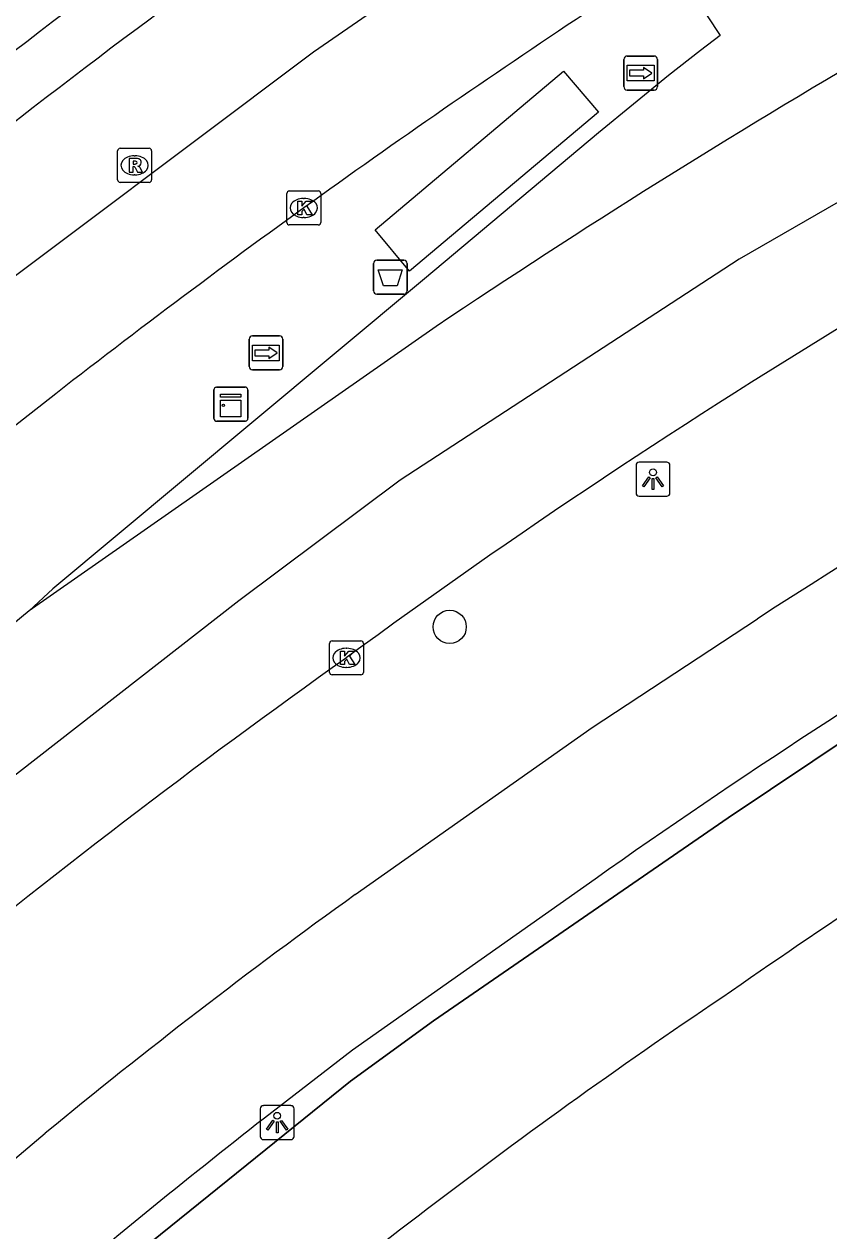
# Model space of a CAD drawing. Extents: x 156414 to 157775, y 382335 to 383765.
# Drawn here: x 157475.18 to 157498.84, y 382939.42 to 382974.86 of the extents above; entities that cross this region are included whole.
import ezdxf

# ---------------------------------------------------------------- set-up
doc = ezdxf.new("R2010")
doc.units = 0
for name, color, linetype in [('IMGEO_Afvalbak', 7, 'Continuous'), ('IMGEO_Berm_onverhard', 7, 'Continuous'), ('IMGEO_Boom', 7, 'Continuous'), ('IMGEO_Fietspad_gesloten', 7, 'Continuous'), ('IMGEO_Hek', 7, 'Continuous'), ('IMGEO_Kast', 7, 'Continuous'), ('IMGEO_Kolk', 7, 'Continuous'), ('IMGEO_Lichtpunt', 7, 'Continuous'), ('IMGEO_OVBaan_gesloten', 7, 'Continuous'), ('IMGEO_Rijbaan_regionaal_gesloten', 7, 'Continuous'), ('IMGEO_Rioolput', 7, 'Continuous'), ('IMGEO_Voetpad_open', 7, 'Continuous'), ('IMGEO_Wegwijzer', 7, 'Continuous')]:
    doc.layers.add(name, color=color, linetype=linetype)

msp = doc.modelspace()

# ---------------------------------------------------------------- linework, layer by layer
at = {"layer": 'IMGEO_Afvalbak'}
for p, q in [((157485.55, 382967.932), (157486.34, 382967.932)), ((157486.34, 382967.932), (157485.55, 382967.932)), ((157485.45, 382967.032), (157485.45, 382967.832)), ((157485.45, 382967.832), (157485.45, 382967.032)), ((157486.44, 382967.832), (157486.44, 382967.032)), ((157486.44, 382967.032), (157486.44, 382967.832)), ((157486.34, 382966.932), (157485.55, 382966.932)), ((157485.55, 382966.932), (157486.34, 382966.932))]:
    msp.add_line(p, q, dxfattribs=at)
msp.add_lwpolyline([(157485.593, 382967.646), (157486.297, 382967.646), (157486.148, 382967.176), (157485.742, 382967.176), (157485.593, 382967.646)], dxfattribs=at)
for centre, start, end in [((157485.55, 382967.832), 90, 180), ((157485.55, 382967.832), 90, 180), ((157486.34, 382967.832), 0, 90), ((157486.34, 382967.832), 360, 90), ((157485.55, 382967.032), 180, 270), ((157485.55, 382967.032), 180, 270), ((157486.34, 382967.032), 270, 0), ((157486.34, 382967.032), 270, 0)]:
    msp.add_arc(centre, 0.1, start, end, dxfattribs=at)
at = {"layer": 'IMGEO_Berm_onverhard'}
msp.add_lwpolyline([(157475.762, 382936.595), (157476.142, 382936.854), (157484.772, 382943.814), (157487.22, 382945.582), (157495.88, 382951.547), (157502.127, 382955.733)], dxfattribs=at)
at = {"layer": 'IMGEO_Boom'}
msp.add_circle((157487.692, 382957.159), 0.489, dxfattribs=at)
at = {"layer": 'IMGEO_Fietspad_gesloten'}
for points in [[(157484.916, 382949.296), (157491.883, 382954.199), (157496.739, 382957.397)], [(157491.965, 382949.752), (157484.833, 382944.729), (157482.246, 382942.728)], [(157473.056, 382939.978), (157475.804, 382942.285)]]:
    msp.add_lwpolyline(points, dxfattribs=at)
for centre, radius, start, end in [((157631.361, 382747.868), 249.049, 118.1341, 122.72062), ((157607.332, 382786.484), 199.915, 120.79091, 125.24539), ((157586.162, 382808.283), 173.595, 125.67791, 129.47325), ((157612.934, 382775.392), 212.322, 127.98949, 130.38891)]:
    msp.add_arc(centre, radius, start, end, dxfattribs=at)
at = {"layer": 'IMGEO_Hek'}
msp.add_lwpolyline([(157502.127, 382955.733), (157495.88, 382951.547), (157487.22, 382945.582), (157484.772, 382943.814), (157476.142, 382936.854)], dxfattribs=at)
at = {"layer": 'IMGEO_Kast'}
for p, q in [((157480.76, 382963.276), (157480.76, 382964.117)), ((157480.76, 382964.117), (157480.76, 382963.276)), ((157480.835, 382964.201), (157481.676, 382964.201)), ((157481.676, 382964.201), (157480.835, 382964.201)), ((157481.76, 382964.126), (157481.76, 382963.285)), ((157481.76, 382963.285), (157481.76, 382964.126)), ((157481.685, 382963.201), (157480.844, 382963.201)), ((157480.844, 382963.201), (157481.685, 382963.201))]:
    msp.add_line(p, q, dxfattribs=at)
for points in [[(157480.955, 382963.991), (157481.555, 382963.991), (157481.555, 382963.906), (157480.955, 382963.906), (157480.955, 382963.991)], [(157480.955, 382963.816), (157481.555, 382963.816), (157481.555, 382963.327), (157480.955, 382963.327), (157480.955, 382963.816)]]:
    msp.add_lwpolyline(points, dxfattribs=at)
msp.add_circle((157481.039, 382963.665), 0.0377, dxfattribs=at)
for centre, start, end in [((157480.838, 382964.123), 92.4484, 184.2845), ((157480.838, 382964.123), 92.4484, 184.2845), ((157481.682, 382964.123), 2.4484, 94.2845), ((157481.682, 382964.123), 2.4484, 94.2845), ((157480.838, 382963.279), 182.4484, 274.2845), ((157480.838, 382963.279), 182.4484, 274.2845), ((157481.682, 382963.279), 272.4484, 4.2845), ((157481.682, 382963.279), 272.4484, 4.2845)]:
    msp.add_arc(centre, 0.0779, start, end, dxfattribs=at)
at = {"layer": 'IMGEO_Kolk'}
for p, q in [((157482.903, 382969.038), (157482.903, 382969.89)), ((157482.978, 382969.964), (157483.83, 382969.964)), ((157483.391, 382969.744), (157483.416, 382969.744)), ((157483.904, 382969.89), (157483.904, 382969.038)), ((157483.414, 382969.184), (157483.389, 382969.184)), ((157483.83, 382968.964), (157482.978, 382968.964)), ((157484.158, 382955.823), (157484.158, 382956.675)), ((157484.233, 382956.749), (157485.085, 382956.749)), ((157485.159, 382956.675), (157485.159, 382955.823)), ((157484.646, 382956.529), (157484.671, 382956.529)), ((157484.669, 382955.969), (157484.644, 382955.969)), ((157485.085, 382955.749), (157484.233, 382955.749))]:
    msp.add_line(p, q, dxfattribs=at)
for points in [[(157482.903, 382969.038), (157482.903, 382969.89)], [(157482.978, 382969.964), (157483.83, 382969.964)], [(157483.904, 382969.89), (157483.904, 382969.038)], [(157483.224, 382969.664), (157483.347, 382969.664), (157483.347, 382969.513), (157483.477, 382969.664), (157483.641, 382969.664), (157483.495, 382969.513), (157483.648, 382969.264), (157483.496, 382969.264), (157483.411, 382969.428), (157483.347, 382969.361), (157483.347, 382969.264), (157483.224, 382969.264), (157483.224, 382969.664)], [(157483.83, 382968.964), (157482.978, 382968.964)], [(157484.158, 382955.823), (157484.158, 382956.675)], [(157484.233, 382956.749), (157485.085, 382956.749)], [(157485.159, 382956.675), (157485.159, 382955.823)], [(157484.479, 382956.449), (157484.602, 382956.449), (157484.602, 382956.298), (157484.732, 382956.449), (157484.896, 382956.449), (157484.75, 382956.298), (157484.903, 382956.049), (157484.751, 382956.049), (157484.666, 382956.213), (157484.602, 382956.146), (157484.602, 382956.049), (157484.479, 382956.049), (157484.479, 382956.449)], [(157485.085, 382955.749), (157484.233, 382955.749)]]:
    msp.add_lwpolyline(points, dxfattribs=at)
for centre, start, end in [((157482.98, 382969.888), 91.552, 178.448), ((157482.98, 382969.888), 91.552, 178.448), ((157483.828, 382969.888), 1.552, 88.448), ((157483.828, 382969.888), 1.552, 88.448), ((157482.98, 382969.04), 181.552, 268.448), ((157482.98, 382969.04), 181.552, 268.448), ((157483.828, 382969.04), 271.552, 358.448), ((157483.828, 382969.04), 271.552, 358.448), ((157484.235, 382956.673), 91.552, 178.448), ((157484.235, 382956.673), 91.552, 178.448), ((157485.083, 382956.673), 1.552, 88.448), ((157485.083, 382956.673), 1.552, 88.448), ((157484.235, 382955.825), 181.552, 268.448), ((157484.235, 382955.825), 181.552, 268.448), ((157485.083, 382955.825), 271.552, 358.448), ((157485.083, 382955.825), 271.552, 358.448)]:
    msp.add_arc(centre, 0.0765, start, end, dxfattribs=at)
for centre, major_axis, ratio, start_param, end_param in [((157483.39, 382969.464), (-0.387, 0.002), 0.722429, 4.712389, 7.853982), ((157483.415, 382969.464), (-0.39, 0.002), 0.717154, 1.570796, 4.712389), ((157484.645, 382956.249), (-0.387, 0.002), 0.722429, 4.712389, 7.853982), ((157484.67, 382956.249), (-0.39, 0.002), 0.717154, 1.570796, 4.712389)]:
    msp.add_ellipse(centre, major_axis=major_axis, ratio=ratio, start_param=start_param, end_param=end_param, dxfattribs=at)
at = {"layer": 'IMGEO_Lichtpunt'}
for p, q in [((157493.171, 382961.9), (157493.171, 382961.093)), ((157493.171, 382961.9), (157493.171, 382961.093)), ((157494.073, 382961.995), (157493.265, 382961.995)), ((157494.073, 382961.995), (157493.265, 382961.995)), ((157494.167, 382961.093), (157494.167, 382961.9)), ((157494.167, 382961.093), (157494.167, 382961.9)), ((157493.265, 382960.999), (157494.073, 382960.999)), ((157493.265, 382960.999), (157494.073, 382960.999)), ((157482.123, 382943), (157482.123, 382942.193)), ((157482.123, 382943), (157482.123, 382942.193)), ((157483.025, 382943.095), (157482.217, 382943.095)), ((157483.025, 382943.095), (157482.217, 382943.095)), ((157483.119, 382942.193), (157483.119, 382943)), ((157483.119, 382942.193), (157483.119, 382943)), ((157482.217, 382942.099), (157483.025, 382942.099)), ((157482.217, 382942.099), (157483.025, 382942.099))]:
    msp.add_line(p, q, dxfattribs=at)
for points in [[(157493.545, 382961.564), (157493.584, 382961.536), (157493.396, 382961.274), (157493.358, 382961.301), (157493.545, 382961.564)], [(157493.757, 382961.536), (157493.795, 382961.563), (157493.982, 382961.301), (157493.943, 382961.273), (157493.757, 382961.536)], [(157493.647, 382961.516), (157493.694, 382961.516), (157493.694, 382961.194), (157493.647, 382961.194), (157493.647, 382961.516)], [(157482.497, 382942.664), (157482.536, 382942.636), (157482.348, 382942.374), (157482.31, 382942.401), (157482.497, 382942.664)], [(157482.599, 382942.616), (157482.646, 382942.616), (157482.646, 382942.294), (157482.599, 382942.294), (157482.599, 382942.616)], [(157482.709, 382942.636), (157482.747, 382942.663), (157482.934, 382942.401), (157482.895, 382942.373), (157482.709, 382942.636)]]:
    msp.add_lwpolyline(points, dxfattribs=at)
for centre in [(157493.67, 382961.698), (157482.622, 382942.798)]:
    msp.add_circle(centre, 0.0994, dxfattribs=at)
for centre, start, end in [((157493.265, 382961.9), 90, 180), ((157493.265, 382961.9), 90, 180), ((157494.073, 382961.9), 0, 90), ((157494.073, 382961.9), 0, 90), ((157493.265, 382961.093), 180, 270), ((157493.265, 382961.093), 180, 270), ((157494.073, 382961.093), 270, 0), ((157494.073, 382961.093), 270, 360), ((157482.217, 382943), 90, 180), ((157482.217, 382943), 90, 180), ((157483.025, 382943), 0, 90), ((157483.025, 382943), 0, 90), ((157482.217, 382942.193), 180, 270), ((157482.217, 382942.193), 180, 270), ((157483.025, 382942.193), 270, 0), ((157483.025, 382942.193), 270, 360)]:
    msp.add_arc(centre, 0.0946, start, end, dxfattribs=at)
at = {"layer": 'IMGEO_OVBaan_gesloten'}
for points in [[(157461.496, 382956.678), (157473.023, 382966.064), (157483.691, 382974.052), (157489.842, 382978.298), (157496.677, 382982.756)], [(157476.112, 382964.007), (157469.762, 382959.04), (157463.622, 382954.012)]]:
    msp.add_lwpolyline(points, dxfattribs=at)
for centre, radius, start, end in [((157656.501, 382736.942), 297.029, 122.11342, 128.017), ((157631.049, 382764.568), 252.55, 123.28213, 127.84228)]:
    msp.add_arc(centre, radius, start, end, dxfattribs=at)
at = {"layer": 'IMGEO_Rijbaan_regionaal_gesloten'}
for points in [[(157692.51, 383056.437), (157656.81, 383043.081), (157650.994, 383040.969), (157624.255, 383029.843), (157608.988, 383022.848), (157591.111, 383014.656), (157573.149, 383006.118), (157531.64, 382986.387), (157512.834, 382977.537), (157496.205, 382967.961), (157486.232, 382961.464), (157481.497, 382957.924), (157467.831, 382947.289)], [(157487.297, 382965.984), (157475.326, 382957.632)], [(157475.326, 382957.632), (157466.576, 382950.401)]]:
    msp.add_lwpolyline(points, dxfattribs=at)
for centre, radius, start, end in [((157647.647, 382750.544), 282.501, 121.99136, 128.187), ((157621.056, 382766.875), 239.866, 120.18868, 123.8926), ((157606.271, 382790.093), 205.91, 121.07133, 126.20191), ((157618.695, 382767.573), 231.443, 125.39092, 129.41946)]:
    msp.add_arc(centre, radius, start, end, dxfattribs=at)
at = {"layer": 'IMGEO_Rioolput'}
for p, q in [((157477.929, 382970.29), (157477.929, 382971.142)), ((157478.004, 382971.216), (157478.856, 382971.216)), ((157478.93, 382971.142), (157478.93, 382970.29)), ((157478.417, 382970.996), (157478.442, 382970.996)), ((157478.44, 382970.436), (157478.415, 382970.436)), ((157478.856, 382970.216), (157478.004, 382970.216))]:
    msp.add_line(p, q, dxfattribs=at)
for points in [[(157477.929, 382970.29), (157477.929, 382971.142)], [(157478.004, 382971.216), (157478.856, 382971.216)], [(157478.93, 382971.142), (157478.93, 382970.29)], [(157478.518, 382970.914), (157478.266, 382970.916), (157478.266, 382970.516)], [(157478.444, 382970.835), (157478.39, 382970.835), (157478.39, 382970.754)], [(157478.266, 382970.516), (157478.39, 382970.516), (157478.39, 382970.678), (157478.401, 382970.678)], [(157478.39, 382970.754), (157478.442, 382970.754)], [(157478.448, 382970.649), (157478.519, 382970.516), (157478.659, 382970.516), (157478.594, 382970.642)], [(157478.856, 382970.216), (157478.004, 382970.216)]]:
    msp.add_lwpolyline(points, dxfattribs=at)
for centre, radius, start, end in [((157478.006, 382971.14), 0.0765, 91.552, 178.448), ((157478.006, 382971.14), 0.0765, 91.552, 178.448), ((157478.854, 382971.14), 0.0765, 1.552, 88.448), ((157478.854, 382971.14), 0.0765, 1.552, 88.448), ((157478.45, 382970.739), 0.0964, 77.0061, 93.1865), ((157478.464, 382970.796), 0.0378, 276.6634, 79.6772), ((157478.517, 382970.804), 0.109, 350.3612, 89.416), ((157478.515, 382970.804), 0.112, 277.5842, 350.9817), ((157478.4, 382970.625), 0.0533, 26.0293, 88.6989), ((157478.426, 382970.943), 0.19, 274.7715, 282.9687), ((157478.499, 382970.589), 0.108, 29.5134, 73.7905), ((157478.006, 382970.292), 0.0765, 181.552, 268.448), ((157478.006, 382970.292), 0.0765, 181.552, 268.448), ((157478.854, 382970.292), 0.0765, 271.552, 358.448), ((157478.854, 382970.292), 0.0765, 271.552, 358.448)]:
    msp.add_arc(centre, radius, start, end, dxfattribs=at)
for centre, major_axis, ratio, start_param, end_param in [((157478.416, 382970.716), (-0.387, 0.002), 0.722429, 4.712389, 7.853982), ((157478.441, 382970.716), (-0.39, 0.002), 0.717154, 1.570796, 4.712389)]:
    msp.add_ellipse(centre, major_axis=major_axis, ratio=ratio, start_param=start_param, end_param=end_param, dxfattribs=at)
at = {"layer": 'IMGEO_Voetpad_open'}
for points in [[(157494.151, 382976.795), (157495.641, 382974.528), (157495.063, 382974.086), (157494.126, 382973.357), (157492.064, 382971.672), (157486.947, 382967.383), (157481.82, 382963.105), (157476.021, 382958.272), (157475.326, 382957.632)], [(157485.501, 382968.822), (157491.038, 382973.482), (157492.07, 382972.275), (157486.512, 382967.604), (157485.501, 382968.822)]]:
    msp.add_lwpolyline(points, dxfattribs=at)
for centre, radius, start, end in [((157611.587, 382780.664), 202.121, 118.6845, 124.88812), ((157596.05, 382797.081), 179.798, 123.81911, 130.82691)]:
    msp.add_arc(centre, radius, start, end, dxfattribs=at)
at = {"layer": 'IMGEO_Wegwijzer'}
for p, q in [((157492.812, 382973.027), (157492.812, 382973.827)), ((157492.812, 382973.827), (157492.812, 382973.027)), ((157492.912, 382973.927), (157493.702, 382973.927)), ((157493.702, 382973.927), (157492.912, 382973.927)), ((157493.802, 382973.827), (157493.802, 382973.027)), ((157493.802, 382973.027), (157493.802, 382973.827)), ((157493.702, 382972.927), (157492.912, 382972.927)), ((157492.912, 382972.927), (157493.702, 382972.927)), ((157481.795, 382964.806), (157481.795, 382965.606)), ((157481.795, 382965.606), (157481.795, 382964.806)), ((157481.895, 382965.706), (157482.685, 382965.706)), ((157482.685, 382965.706), (157481.895, 382965.706)), ((157482.785, 382965.606), (157482.785, 382964.806)), ((157482.785, 382964.806), (157482.785, 382965.606)), ((157482.685, 382964.706), (157481.895, 382964.706)), ((157481.895, 382964.706), (157482.685, 382964.706))]:
    msp.add_line(p, q, dxfattribs=at)
for points in [[(157492.913, 382973.659), (157493.701, 382973.659), (157493.701, 382973.195), (157492.913, 382973.195), (157492.913, 382973.659)], [(157492.978, 382973.511), (157492.978, 382973.427), (157492.978, 382973.343), (157493.389, 382973.343), (157493.389, 382973.26), (157493.636, 382973.427), (157493.389, 382973.594), (157493.389, 382973.511), (157492.978, 382973.511)], [(157481.896, 382965.438), (157482.684, 382965.438), (157482.684, 382964.974), (157481.896, 382964.974), (157481.896, 382965.438)], [(157481.961, 382965.29), (157481.961, 382965.206), (157481.961, 382965.122), (157482.372, 382965.122), (157482.372, 382965.039), (157482.619, 382965.206), (157482.372, 382965.373), (157482.372, 382965.29), (157481.961, 382965.29)]]:
    msp.add_lwpolyline(points, dxfattribs=at)
for centre, start, end in [((157492.912, 382973.827), 90, 180), ((157492.912, 382973.827), 90, 180), ((157493.702, 382973.827), 0, 90), ((157493.702, 382973.827), 360, 90), ((157492.912, 382973.027), 180, 270), ((157492.912, 382973.027), 180, 270), ((157493.702, 382973.027), 270, 0), ((157493.702, 382973.027), 270, 0), ((157481.895, 382965.606), 90, 180), ((157481.895, 382965.606), 90, 180), ((157482.685, 382965.606), 0, 90), ((157482.685, 382965.606), 360, 90), ((157481.895, 382964.806), 180, 270), ((157481.895, 382964.806), 180, 270), ((157482.685, 382964.806), 270, 0), ((157482.685, 382964.806), 270, 0)]:
    msp.add_arc(centre, 0.1, start, end, dxfattribs=at)

doc.saveas('drawing.dxf')
